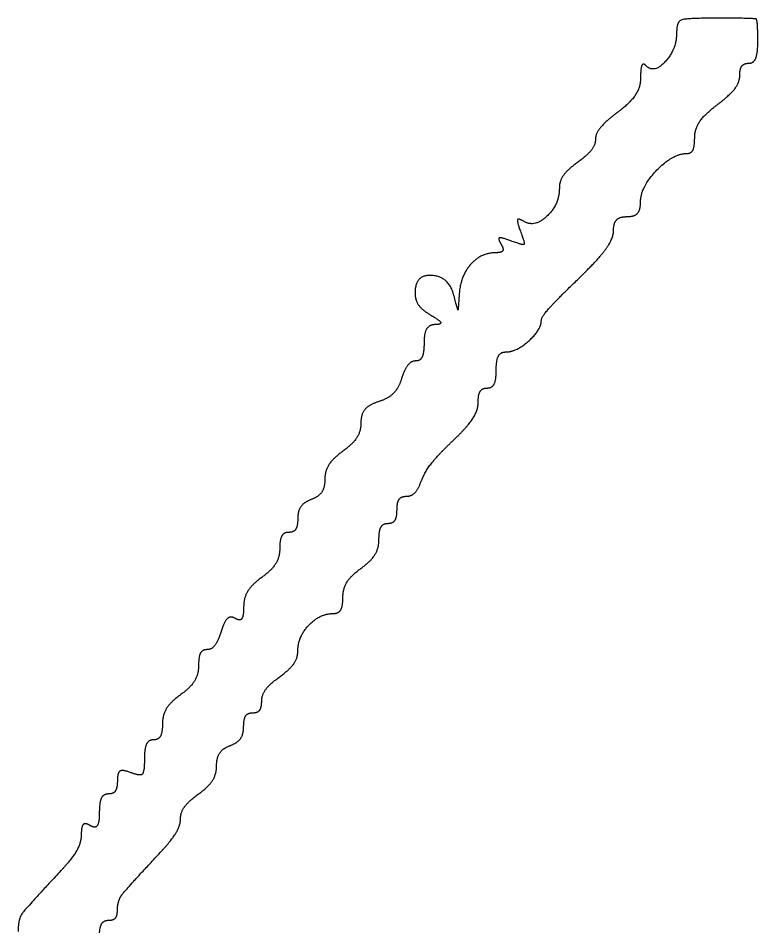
# Model space of a CAD drawing. Extents: x -7.9 to 76.1, y 0 to 22.
# Drawn here: x 25.0549 to 25.2517, y 11.0702 to 11.3117 of the extents above; entities that cross this region are included whole.
import ezdxf

# ---------------------------------------------------------------- set-up
doc = ezdxf.new("R2010")
doc.units = 0
doc.layers.add('SH_Text', color=7, linetype='Continuous')

msp = doc.modelspace()

# ---------------------------------------------------------------- linework, layer by layer
at = {"layer": 'SH_Text'}
for points in [[(25.24085, 11.31165), (25.23264, 11.31165), (25.23005, 11.31075), (25.23005, 11.30788)], [(25.25165, 11.30565), (25.25165, 11.31117), (25.25077, 11.31165), (25.24085, 11.31165)], [(25.23005, 11.30788), (25.23005, 11.30341), (25.22407, 11.29684), (25.22194, 11.29897)], [(25.24925, 11.29965), (25.25057, 11.29965), (25.25165, 11.30235), (25.25165, 11.30565)], [(25.22194, 11.29897), (25.22112, 11.29979), (25.22045, 11.29837), (25.22045, 11.29582)], [(25.24685, 11.29639), (25.24685, 11.29819), (25.24793, 11.29965), (25.24925, 11.29965)], [(25.22045, 11.29582), (25.22045, 11.29328), (25.21775, 11.28917), (25.21445, 11.28669)], [(25.24085, 11.28862), (25.24415, 11.2911), (25.24685, 11.2946), (25.24685, 11.29639)], [(25.23485, 11.27989), (25.23485, 11.28221), (25.23755, 11.28614), (25.24085, 11.28862)], [(25.21445, 11.28669), (25.21115, 11.28421), (25.20845, 11.28095), (25.20845, 11.27945)], [(25.23282, 11.27565), (25.23394, 11.27565), (25.23485, 11.27756), (25.23485, 11.27989)], [(25.20845, 11.27945), (25.20845, 11.27794), (25.20629, 11.27516), (25.20365, 11.27325)], [(25.22045, 11.26277), (25.22045, 11.26672), (25.22904, 11.27565), (25.23282, 11.27565)], [(25.20365, 11.27325), (25.20101, 11.27135), (25.19885, 11.26834), (25.19885, 11.26655)], [(25.19885, 11.26655), (25.19885, 11.26205), (25.1922, 11.25583), (25.1893, 11.25763)], [(25.21685, 11.25885), (25.21883, 11.25885), (25.22045, 11.26062), (25.22045, 11.26277)], [(25.1893, 11.25763), (25.18787, 11.25851), (25.18755, 11.25744), (25.1885, 11.25496)], [(25.21325, 11.25507), (25.21325, 11.25715), (25.21487, 11.25885), (25.21685, 11.25885)], [(25.18595, 11.25241), (25.18348, 11.25336), (25.1824, 11.25304), (25.18327, 11.25163)], [(25.1885, 11.25496), (25.18973, 11.25175), (25.18916, 11.25118), (25.18595, 11.25241)], [(25.20365, 11.24205), (25.20893, 11.24713), (25.21325, 11.25298), (25.21325, 11.25507)], [(25.18327, 11.25163), (25.18408, 11.25032), (25.18352, 11.24925), (25.18202, 11.24925)], [(25.18202, 11.24925), (25.17798, 11.24925), (25.17249, 11.243), (25.17218, 11.23803)], [(25.1708, 11.23785), (25.16948, 11.2429), (25.16045, 11.24353), (25.16045, 11.23857)], [(25.19405, 11.23127), (25.19405, 11.23213), (25.19837, 11.23698), (25.20365, 11.24205)], [(25.16045, 11.23857), (25.16045, 11.23666), (25.16234, 11.23399), (25.16465, 11.23265)], [(25.17218, 11.23803), (25.17192, 11.23401), (25.17181, 11.234), (25.1708, 11.23785)], [(25.16465, 11.23265), (25.16699, 11.23129), (25.16752, 11.23017), (25.16585, 11.23013)], [(25.16585, 11.23013), (25.1642, 11.23009), (25.16285, 11.22789), (25.16285, 11.22525)], [(25.18463, 11.22285), (25.18743, 11.22285), (25.19405, 11.22877), (25.19405, 11.23127)], [(25.16285, 11.22525), (25.16285, 11.22261), (25.16185, 11.22045), (25.16062, 11.22045)], [(25.18205, 11.21805), (25.18205, 11.22069), (25.18321, 11.22285), (25.18463, 11.22285)], [(25.16062, 11.22045), (25.15939, 11.22045), (25.15771, 11.21835), (25.15689, 11.21578)], [(25.17965, 11.21325), (25.18097, 11.21325), (25.18205, 11.21541), (25.18205, 11.21805)], [(25.15689, 11.21578), (25.15608, 11.2132), (25.1533, 11.21043), (25.15073, 11.20962)], [(25.17725, 11.20942), (25.17725, 11.21153), (25.17833, 11.21325), (25.17965, 11.21325)], [(25.15073, 11.20962), (25.14816, 11.2088), (25.14605, 11.20628), (25.14605, 11.20402)], [(25.17051, 11.19922), (25.17422, 11.20272), (25.17725, 11.20731), (25.17725, 11.20942)], [(25.14605, 11.20402), (25.14605, 11.20176), (25.14389, 11.19836), (25.14125, 11.19645)], [(25.16218, 11.18865), (25.16305, 11.19096), (25.1668, 11.19572), (25.17051, 11.19922)], [(25.14125, 11.19645), (25.13861, 11.19455), (25.13645, 11.19119), (25.13645, 11.18898)], [(25.13645, 11.18898), (25.13645, 11.18677), (25.13483, 11.18435), (25.13285, 11.18359)], [(25.15813, 11.18445), (25.15949, 11.18445), (25.16132, 11.18634), (25.16218, 11.18865)], [(25.13285, 11.18359), (25.13087, 11.18283), (25.12925, 11.18055), (25.12925, 11.17853)], [(25.15565, 11.18085), (25.15565, 11.18283), (25.15677, 11.18445), (25.15813, 11.18445)], [(25.15325, 11.17725), (25.15457, 11.17725), (25.15565, 11.17887), (25.15565, 11.18085)], [(25.12925, 11.17853), (25.12925, 11.17651), (25.12817, 11.17485), (25.12685, 11.17485)], [(25.15085, 11.17298), (25.15085, 11.17533), (25.15193, 11.17725), (25.15325, 11.17725)], [(25.12685, 11.17485), (25.12553, 11.17485), (25.12445, 11.17293), (25.12445, 11.17058)], [(25.14605, 11.16525), (25.14869, 11.16716), (25.15085, 11.17064), (25.15085, 11.17298)], [(25.12445, 11.17058), (25.12445, 11.16824), (25.12229, 11.16476), (25.11965, 11.16285)], [(25.14125, 11.15752), (25.14125, 11.15987), (25.14341, 11.16335), (25.14605, 11.16525)], [(25.11965, 11.16285), (25.11701, 11.16095), (25.11485, 11.15741), (25.11485, 11.15498)], [(25.13868, 11.15325), (25.1401, 11.15325), (25.14125, 11.15518), (25.14125, 11.15752)], [(25.11485, 11.15498), (25.11485, 11.15256), (25.11385, 11.15119), (25.11263, 11.15195)], [(25.11263, 11.15195), (25.1114, 11.1527), (25.10971, 11.15115), (25.10887, 11.14849)], [(25.12925, 11.14316), (25.12925, 11.14703), (25.13507, 11.15325), (25.13868, 11.15325)], [(25.10887, 11.14849), (25.10802, 11.14583), (25.10632, 11.14365), (25.10509, 11.14365)], [(25.10509, 11.14365), (25.10386, 11.14365), (25.10285, 11.14173), (25.10285, 11.13938)], [(25.12445, 11.13645), (25.12709, 11.13836), (25.12925, 11.14137), (25.12925, 11.14316)], [(25.10285, 11.13938), (25.10285, 11.13704), (25.10069, 11.13356), (25.09805, 11.13165)], [(25.11965, 11.12992), (25.11965, 11.13161), (25.12181, 11.13455), (25.12445, 11.13645)], [(25.09805, 11.13165), (25.09541, 11.12975), (25.09325, 11.12627), (25.09325, 11.12392)], [(25.11725, 11.12685), (25.11857, 11.12685), (25.11965, 11.12824), (25.11965, 11.12992)], [(25.11485, 11.12318), (25.11485, 11.1252), (25.11593, 11.12685), (25.11725, 11.12685)], [(25.09325, 11.12392), (25.09325, 11.12158), (25.09217, 11.11965), (25.09085, 11.11965)], [(25.11125, 11.11812), (25.11323, 11.11888), (25.11485, 11.12116), (25.11485, 11.12318)], [(25.09085, 11.11965), (25.08953, 11.11965), (25.08845, 11.11738), (25.08845, 11.1146)], [(25.10765, 11.11273), (25.10765, 11.11494), (25.10927, 11.11736), (25.11125, 11.11812)], [(25.08845, 11.1146), (25.08845, 11.11109), (25.08735, 11.10996), (25.08485, 11.11092)], [(25.08485, 11.11092), (25.08266, 11.11176), (25.08125, 11.11093), (25.08125, 11.10878)], [(25.10285, 11.10525), (25.10549, 11.10716), (25.10765, 11.11052), (25.10765, 11.11273)], [(25.08125, 11.10878), (25.08125, 11.10684), (25.08017, 11.10525), (25.07885, 11.10525)], [(25.07885, 11.10525), (25.07753, 11.10525), (25.07645, 11.10303), (25.07645, 11.10031)], [(25.09805, 11.09862), (25.09805, 11.10036), (25.10021, 11.10335), (25.10285, 11.10525)], [(25.07645, 11.10031), (25.07645, 11.09759), (25.07537, 11.09604), (25.07405, 11.09685)], [(25.07405, 11.09685), (25.07273, 11.09767), (25.07165, 11.09661), (25.07165, 11.09449)], [(25.09265, 11.08966), (25.09562, 11.09284), (25.09805, 11.09687), (25.09805, 11.09862)], [(25.07165, 11.09449), (25.07165, 11.09237), (25.06922, 11.08804), (25.06625, 11.08486)], [(25.08125, 11.07416), (25.08125, 11.07677), (25.08365, 11.08003), (25.09265, 11.08966)], [(25.06625, 11.08486), (25.05692, 11.07487), (25.05485, 11.07195), (25.05485, 11.06869)], [(25.07885, 11.07165), (25.08017, 11.07165), (25.08125, 11.07278), (25.08125, 11.07416)], [(25.07645, 11.06685), (25.07645, 11.06949), (25.07753, 11.07165), (25.07885, 11.07165)]]:
    msp.add_open_spline(points, degree=2, dxfattribs=at)

doc.saveas('drawing.dxf')
